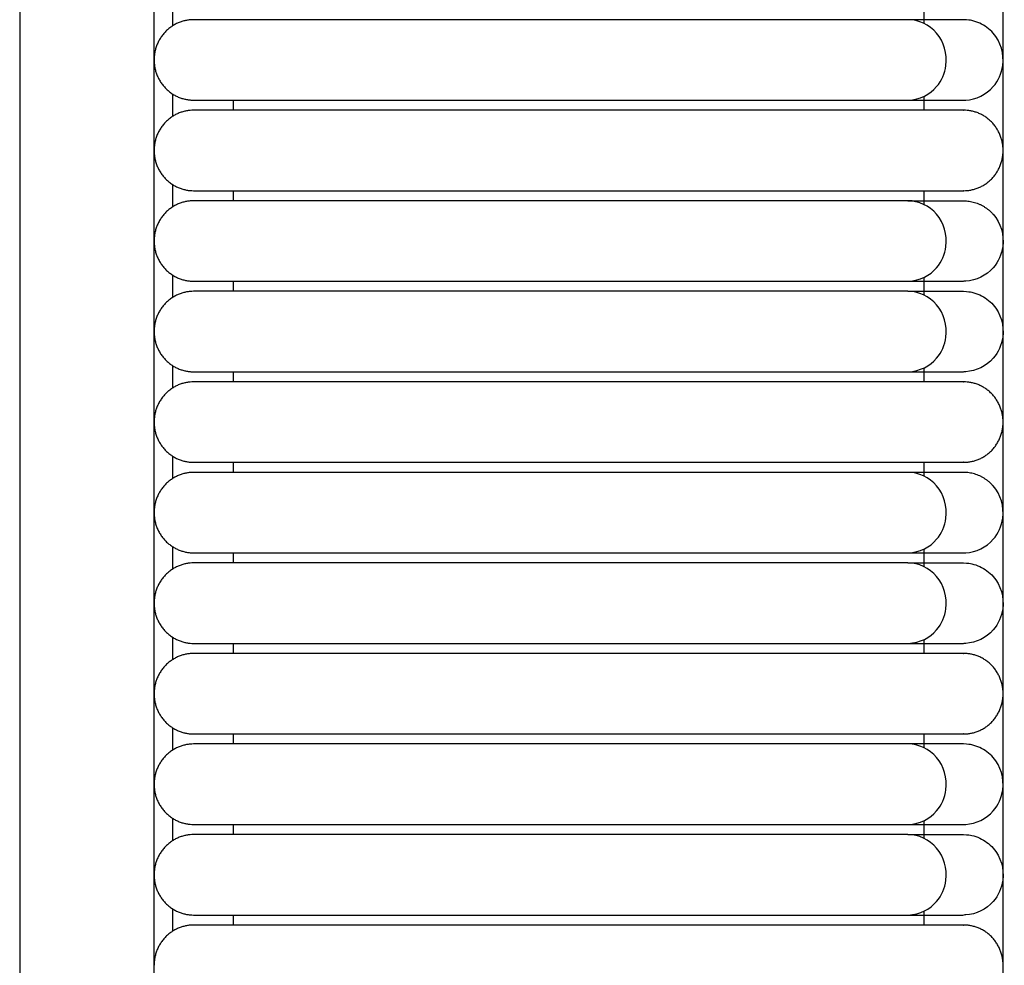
# Model space of a CAD drawing. Header units: millimetres. Extents: x -31695 to -19845, y -5614 to 7253.
# Tile 346 of 432: x -25021 to -24971, y 4847 to 4895. Entities that reach past the tile are written whole.
import ezdxf

# ---------------------------------------------------------------- set-up
doc = ezdxf.new("R2010")
doc.units = ezdxf.units.MM
doc.layers.add('2d', color=7, linetype='Continuous', true_color=0x000000)

msp = doc.modelspace()

# ---------------------------------------------------------------- linework, layer by layer
at = {"layer": '2d', "linetype": 'Continuous', "lineweight": -3}
for points, degree in [([(-24970.929, 4677.247), (-24970.929, 5052.785), (-24970.929, 5428.322)], 2), ([(-25013.743, 4697.546), (-25013.743, 5052.785), (-25013.743, 5408.023)], 2), ([(-25020.521, 5017.84), (-25020.521, 4936.049), (-25020.521, 4854.681), (-25020.521, 4786.528)], 3), ([(-25012.817, 4895.78), (-25012.817, 4895.401), (-25012.817, 4895.021), (-25012.817, 4894.643)], 3), ([(-24974.912, 4894.957), (-24974.912, 4895.307), (-24974.912, 4895.657)], 2), ([(-24987.319, 4894.957), (-24996.05, 4894.957), (-25004.782, 4894.957)], 2), ([(-24974.912, 4894.765), (-24974.912, 4894.861), (-24974.912, 4894.957)], 2), ([(-25012.817, 4891.212), (-25012.817, 4890.833), (-25012.817, 4890.454), (-25012.817, 4890.075)], 3), ([(-25009.76, 4890.898), (-25009.76, 4890.644), (-25009.76, 4890.39)], 2), ([(-25004.782, 4890.898), (-24996.05, 4890.898), (-24987.319, 4890.898)], 2), ([(-24987.319, 4890.898), (-24985.715, 4890.898), (-24984.097, 4890.898), (-24982.605, 4890.898)], 3), ([(-24974.912, 4890.39), (-24974.912, 4890.74), (-24974.912, 4891.089)], 2), ([(-24973.212, 4890.898), (-24973.025, 4890.898), (-24972.927, 4890.898), (-24972.921, 4890.898)], 3), ([(-24972.914, 4890.898), (-24972.879, 4890.899), (-24972.846, 4890.9), (-24972.812, 4890.901)], 3), ([(-24987.319, 4890.39), (-24996.05, 4890.39), (-25004.782, 4890.39)], 2), ([(-25012.817, 4886.645), (-25012.817, 4886.266), (-25012.817, 4885.887), (-25012.817, 4885.508)], 3), ([(-25009.76, 4886.33), (-25009.76, 4886.076), (-25009.76, 4885.823)], 2), ([(-25004.782, 4886.33), (-24996.05, 4886.33), (-24987.319, 4886.33)], 2), ([(-24974.912, 4885.63), (-24974.912, 4885.98), (-24974.912, 4886.33)], 2), ([(-24987.319, 4885.823), (-24996.05, 4885.823), (-25004.782, 4885.823)], 2), ([(-24972.92, 4885.823), (-24972.874, 4885.821), (-24972.827, 4885.819), (-24972.781, 4885.817)], 3), ([(-24972.781, 4885.817), (-24972.734, 4885.812), (-24972.688, 4885.807), (-24972.642, 4885.802)], 3), ([(-24972.642, 4885.802), (-24972.596, 4885.793), (-24972.55, 4885.785), (-24972.504, 4885.776)], 3), ([(-24972.504, 4885.776), (-24972.459, 4885.765), (-24972.414, 4885.753), (-24972.369, 4885.741)], 3), ([(-24972.369, 4885.741), (-24972.324, 4885.726), (-24972.28, 4885.711), (-24972.236, 4885.696)], 3), ([(-24972.236, 4885.696), (-24972.193, 4885.678), (-24972.149, 4885.66), (-24972.106, 4885.642)], 3), ([(-24972.106, 4885.642), (-24972.064, 4885.621), (-24972.022, 4885.601), (-24971.981, 4885.58)], 3), ([(-24971.981, 4885.58), (-24971.94, 4885.556), (-24971.9, 4885.532), (-24971.86, 4885.508)], 3), ([(-24971.86, 4885.508), (-24971.821, 4885.482), (-24971.782, 4885.455), (-24971.744, 4885.428)], 3), ([(-24971.744, 4885.428), (-24971.707, 4885.399), (-24971.67, 4885.37), (-24971.633, 4885.341)], 3), ([(-24971.633, 4885.341), (-24971.599, 4885.309), (-24971.564, 4885.277), (-24971.53, 4885.245)], 3), ([(-24971.53, 4885.245), (-24971.497, 4885.211), (-24971.465, 4885.177), (-24971.433, 4885.142)], 3), ([(-25012.817, 4882.078), (-25012.817, 4881.698), (-25012.817, 4881.319), (-25012.817, 4880.941)], 3), ([(-24974.912, 4881.063), (-24974.912, 4881.509), (-24974.912, 4881.955)], 2), ([(-24973.212, 4881.763), (-24973.025, 4881.763), (-24972.927, 4881.763), (-24972.921, 4881.763)], 3), ([(-24972.812, 4881.766), (-24972.846, 4881.765), (-24972.879, 4881.764), (-24972.914, 4881.763)], 3), ([(-25009.76, 4881.763), (-25009.76, 4881.509), (-25009.76, 4881.255)], 2), ([(-25004.782, 4881.763), (-24996.05, 4881.763), (-24987.319, 4881.763)], 2), ([(-24987.319, 4881.763), (-24986.453, 4881.763), (-24985.583, 4881.763), (-24984.73, 4881.763)], 3), ([(-24987.319, 4881.255), (-24996.05, 4881.255), (-25004.782, 4881.255)], 2), ([(-25012.817, 4877.51), (-25012.817, 4877.131), (-25012.817, 4876.752), (-25012.817, 4876.373)], 3), ([(-24974.912, 4876.688), (-24974.912, 4877.038), (-24974.912, 4877.387)], 2), ([(-25009.76, 4877.196), (-25009.76, 4876.942), (-25009.76, 4876.688)], 2), ([(-25004.782, 4877.196), (-24996.05, 4877.196), (-24987.319, 4877.196)], 2), ([(-24987.319, 4877.196), (-24986.453, 4877.196), (-24985.583, 4877.196), (-24984.73, 4877.196)], 3), ([(-24973.212, 4877.196), (-24973.025, 4877.196), (-24972.927, 4877.196), (-24972.921, 4877.196)], 3), ([(-24972.812, 4877.199), (-24972.846, 4877.198), (-24972.879, 4877.197), (-24972.914, 4877.196)], 3), ([(-24987.319, 4876.688), (-24996.05, 4876.688), (-25004.782, 4876.688)], 2), ([(-25012.817, 4872.943), (-25012.817, 4872.564), (-25012.817, 4872.185), (-25012.817, 4871.806)], 3), ([(-25009.76, 4872.628), (-25009.76, 4872.374), (-25009.76, 4872.121)], 2), ([(-25004.782, 4872.628), (-24996.05, 4872.628), (-24987.319, 4872.628)], 2), ([(-24974.912, 4872.121), (-24974.912, 4872.374), (-24974.912, 4872.628)], 2), ([(-24987.319, 4872.121), (-24996.05, 4872.121), (-25004.782, 4872.121)], 2), ([(-24974.912, 4871.928), (-24974.912, 4872.024), (-24974.912, 4872.121)], 2), ([(-24972.781, 4872.115), (-24972.827, 4872.117), (-24972.874, 4872.119), (-24972.92, 4872.121)], 3), ([(-24972.642, 4872.1), (-24972.688, 4872.105), (-24972.734, 4872.11), (-24972.781, 4872.115)], 3), ([(-24972.504, 4872.074), (-24972.55, 4872.083), (-24972.596, 4872.091), (-24972.642, 4872.1)], 3), ([(-24972.369, 4872.039), (-24972.414, 4872.051), (-24972.459, 4872.063), (-24972.504, 4872.074)], 3), ([(-24972.236, 4871.994), (-24972.28, 4872.009), (-24972.324, 4872.024), (-24972.369, 4872.039)], 3), ([(-24972.106, 4871.94), (-24972.149, 4871.958), (-24972.193, 4871.976), (-24972.236, 4871.994)], 3), ([(-24971.981, 4871.878), (-24972.022, 4871.898), (-24972.064, 4871.919), (-24972.106, 4871.94)], 3), ([(-24971.86, 4871.806), (-24971.9, 4871.83), (-24971.94, 4871.854), (-24971.981, 4871.878)], 3), ([(-24971.744, 4871.726), (-24971.782, 4871.753), (-24971.821, 4871.78), (-24971.86, 4871.806)], 3), ([(-24971.633, 4871.639), (-24971.67, 4871.668), (-24971.707, 4871.697), (-24971.744, 4871.726)], 3), ([(-24971.53, 4871.543), (-24971.564, 4871.575), (-24971.599, 4871.607), (-24971.633, 4871.639)], 3), ([(-24971.433, 4871.44), (-24971.465, 4871.474), (-24971.497, 4871.509), (-24971.53, 4871.543)], 3), ([(-25012.817, 4868.376), (-25012.817, 4867.996), (-25012.817, 4867.617), (-25012.817, 4867.238)], 3), ([(-25009.76, 4868.061), (-25009.76, 4867.807), (-25009.76, 4867.553)], 2), ([(-25004.782, 4868.061), (-24996.05, 4868.061), (-24987.319, 4868.061)], 2), ([(-24974.912, 4867.361), (-24974.912, 4867.807), (-24974.912, 4868.253)], 2), ([(-24973.212, 4868.061), (-24973.025, 4868.061), (-24972.927, 4868.061), (-24972.921, 4868.061)], 3), ([(-24972.914, 4868.061), (-24972.879, 4868.062), (-24972.846, 4868.063), (-24972.812, 4868.064)], 3), ([(-24987.319, 4867.553), (-24996.05, 4867.553), (-25004.782, 4867.553)], 2), ([(-25012.817, 4863.808), (-25012.817, 4863.429), (-25012.817, 4863.05), (-25012.817, 4862.671)], 3), ([(-25009.76, 4863.493), (-25009.76, 4863.24), (-25009.76, 4862.986)], 2), ([(-25004.782, 4863.493), (-24996.05, 4863.493), (-24987.319, 4863.494)], 2), ([(-24987.319, 4863.494), (-24986.453, 4863.494), (-24985.583, 4863.494), (-24984.73, 4863.494)], 3), ([(-24974.912, 4862.986), (-24974.912, 4863.336), (-24974.912, 4863.685)], 2), ([(-24973.212, 4863.494), (-24973.025, 4863.494), (-24972.927, 4863.494), (-24972.921, 4863.494)], 3), ([(-24972.812, 4863.496), (-24972.846, 4863.496), (-24972.879, 4863.495), (-24972.914, 4863.494)], 3), ([(-24987.319, 4862.986), (-24996.05, 4862.986), (-25004.782, 4862.986)], 2), ([(-25012.817, 4859.241), (-25012.817, 4858.862), (-25012.817, 4858.483), (-25012.817, 4858.104)], 3), ([(-25009.76, 4858.926), (-25009.76, 4858.672), (-25009.76, 4858.419)], 2), ([(-25004.782, 4858.926), (-24996.05, 4858.926), (-24987.319, 4858.926)], 2), ([(-24974.912, 4858.226), (-24974.912, 4858.576), (-24974.912, 4858.926)], 2), ([(-24987.319, 4858.419), (-24996.05, 4858.419), (-25004.782, 4858.419)], 2), ([(-25012.817, 4854.674), (-25012.817, 4854.294), (-25012.817, 4853.915), (-25012.817, 4853.536)], 3), ([(-24974.912, 4853.659), (-24974.912, 4854.105), (-24974.912, 4854.551)], 2), ([(-25009.76, 4854.359), (-25009.76, 4854.105), (-25009.76, 4853.851)], 2), ([(-25004.782, 4854.359), (-24996.05, 4854.359), (-24987.319, 4854.359)], 2), ([(-24987.319, 4854.359), (-24986.453, 4854.359), (-24985.583, 4854.359), (-24984.73, 4854.359)], 3), ([(-24973.212, 4854.359), (-24973.025, 4854.359), (-24972.927, 4854.359), (-24972.921, 4854.359)], 3), ([(-24972.914, 4854.359), (-24972.879, 4854.36), (-24972.846, 4854.361), (-24972.812, 4854.362)], 3), ([(-24987.319, 4853.851), (-24996.05, 4853.851), (-25004.782, 4853.851)], 2), ([(-25012.817, 4850.106), (-25012.817, 4849.727), (-25012.817, 4849.348), (-25012.817, 4848.969)], 3), ([(-25009.76, 4849.791), (-25009.76, 4849.538), (-25009.76, 4849.284)], 2), ([(-25004.782, 4849.791), (-24996.05, 4849.791), (-24987.319, 4849.791)], 2), ([(-24987.319, 4849.791), (-24986.453, 4849.792), (-24985.583, 4849.792), (-24984.73, 4849.792)], 3), ([(-24974.912, 4849.284), (-24974.912, 4849.634), (-24974.912, 4849.983)], 2), ([(-24973.212, 4849.792), (-24973.025, 4849.792), (-24972.927, 4849.792), (-24972.921, 4849.792)], 3), ([(-24972.812, 4849.794), (-24972.846, 4849.793), (-24972.879, 4849.793), (-24972.914, 4849.792)], 3), ([(-24987.319, 4849.284), (-24996.05, 4849.284), (-25004.782, 4849.284)], 2)]:
    msp.add_open_spline(points, degree=degree, dxfattribs=at)
for points, weights in [([(-25011.751, 4894.957), (-25013.743, 4894.957), (-25013.743, 4892.927)], [1, 0.707106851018, 0.999999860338]), ([(-25011.751, 4890.39), (-25013.743, 4890.39), (-25013.743, 4888.36)], [1, 0.707106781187, 1]), ([(-24972.92, 4890.39), (-24972.92, 4890.39), (-24975.727, 4890.39)], [1, 0.951503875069, 0.919067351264]), ([(-24970.929, 4888.36), (-24970.929, 4890.39), (-24972.92, 4890.39)], [1, 0.707106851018, 0.999999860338]), ([(-25013.743, 4888.36), (-25013.743, 4886.33), (-25011.751, 4886.33)], [1, 0.707106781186, 1]), ([(-24972.92, 4886.33), (-24970.929, 4886.33), (-24970.929, 4888.36)], [0.999999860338, 0.707106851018, 1]), ([(-24975.727, 4886.33), (-24972.92, 4886.33), (-24972.92, 4886.33)], [0.919067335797, 0.951503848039, 0.99999995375]), ([(-25011.751, 4885.823), (-25013.743, 4885.823), (-25013.743, 4883.793)], [0.999999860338, 0.707106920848, 0.999999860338]), ([(-25013.743, 4883.793), (-25013.743, 4881.763), (-25011.751, 4881.763)], [0.999999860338, 0.707106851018, 1]), ([(-25011.751, 4881.255), (-25013.743, 4881.255), (-25013.743, 4879.225)], [1, 0.707106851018, 0.999999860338]), ([(-25011.751, 4876.688), (-25013.743, 4876.688), (-25013.743, 4874.658)], [1, 0.707106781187, 1]), ([(-24972.92, 4876.688), (-24972.92, 4876.688), (-24975.727, 4876.688)], [0.999999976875, 0.951503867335, 0.919067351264]), ([(-24970.929, 4874.658), (-24970.929, 4876.688), (-24972.92, 4876.688)], [0.999999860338, 0.707106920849, 0.999999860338]), ([(-25013.743, 4874.658), (-25013.743, 4872.628), (-25011.751, 4872.628)], [1, 0.707106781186, 1]), ([(-24972.92, 4872.628), (-24970.929, 4872.628), (-24970.929, 4874.658)], [1, 0.707106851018, 0.999999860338]), ([(-24975.727, 4872.628), (-24972.92, 4872.628), (-24972.92, 4872.628)], [0.919067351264, 0.951503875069, 1]), ([(-25011.751, 4872.121), (-25013.743, 4872.121), (-25013.743, 4870.091)], [0.999999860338, 0.707106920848, 0.999999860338]), ([(-25013.743, 4870.091), (-25013.743, 4868.061), (-25011.751, 4868.061)], [0.999999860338, 0.707106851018, 1]), ([(-25011.751, 4867.553), (-25013.743, 4867.553), (-25013.743, 4865.523)], [0.999999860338, 0.707106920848, 0.999999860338]), ([(-25013.743, 4865.523), (-25013.743, 4863.493), (-25011.751, 4863.493)], [0.999999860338, 0.707106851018, 1]), ([(-25011.751, 4862.986), (-25013.743, 4862.986), (-25013.743, 4860.956)], [0.999999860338, 0.707106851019, 1]), ([(-24972.92, 4862.986), (-24972.92, 4862.986), (-24975.727, 4862.986)], [1, 0.951503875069, 0.919067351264]), ([(-24970.929, 4860.956), (-24970.929, 4862.986), (-24972.92, 4862.986)], [1, 0.707106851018, 0.999999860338]), ([(-25013.743, 4860.956), (-25013.743, 4858.926), (-25011.751, 4858.926)], [1, 0.707106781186, 1]), ([(-24972.92, 4858.926), (-24970.929, 4858.926), (-24970.929, 4860.956)], [1, 0.707106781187, 1]), ([(-24975.727, 4858.926), (-24972.92, 4858.926), (-24972.92, 4858.926)], [0.919067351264, 0.951503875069, 1]), ([(-25011.751, 4858.419), (-25013.743, 4858.419), (-25013.743, 4856.389)], [0.999999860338, 0.707106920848, 0.999999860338]), ([(-25013.743, 4856.389), (-25013.743, 4854.359), (-25011.751, 4854.359)], [0.999999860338, 0.707106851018, 1]), ([(-25011.751, 4853.851), (-25013.743, 4853.851), (-25013.743, 4851.821)], [0.999999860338, 0.707106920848, 0.999999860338]), ([(-25013.743, 4851.821), (-25013.743, 4849.791), (-25011.751, 4849.791)], [0.999999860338, 0.707106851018, 1]), ([(-25011.751, 4849.284), (-25013.743, 4849.284), (-25013.743, 4847.254)], [0.999999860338, 0.707106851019, 1]), ([(-24972.92, 4849.284), (-24972.92, 4849.284), (-24975.727, 4849.284)], [1, 0.951503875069, 0.919067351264]), ([(-24970.929, 4847.254), (-24970.929, 4849.284), (-24972.92, 4849.284)], [0.999999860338, 0.707106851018, 1])]:
    msp.add_rational_spline(points, weights, degree=2, dxfattribs=at)
for points, weights, knots in [([(-25004.782, 4894.957), (-25007.669, 4894.957), (-25009.71, 4894.957), (-25011.751, 4894.957), (-25011.751, 4894.957)], [1, 0.853553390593, 0.853553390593, 0.853553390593, 0.999999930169], [5.598928, 5.598928, 5.598928, 6.178827, 6.178827, 6.758726, 6.758726, 6.758726]), ([(-25013.743, 4892.927), (-25013.743, 4892.087), (-25013.159, 4891.492), (-25012.576, 4890.898), (-25011.751, 4890.898)], [1, 0.853553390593, 0.853553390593, 0.853553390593, 1], [8.3295224, 8.3295224, 8.3295224, 8.4952078, 8.4952078, 8.6608932, 8.6608932, 8.6608932]), ([(-25011.751, 4890.898), (-25011.751, 4890.898), (-25009.71, 4890.898), (-25007.669, 4890.898), (-25004.782, 4890.898)], [1, 0.853553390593, 0.853553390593, 0.853553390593, 1], [8.660893, 8.660893, 8.660893, 9.240792, 9.240792, 9.820691, 9.820691, 9.820691]), ([(-25004.782, 4890.39), (-25007.669, 4890.39), (-25009.71, 4890.39), (-25011.751, 4890.39), (-25011.751, 4890.39)], [0.999999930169, 0.853553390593, 0.853553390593, 0.853553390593, 0.999999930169], [14.741392, 14.741392, 14.741392, 15.321291, 15.321291, 15.90119, 15.90119, 15.90119]), ([(-24975.727, 4890.39), (-24976.53, 4890.39), (-24978.87, 4890.39), (-24982.37, 4890.39), (-24987.319, 4890.39)], [0.919067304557, 0.853553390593, 0.853553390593, 0.853553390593, 1], [11.328464, 11.328464, 11.328464, 11.993374, 11.993374, 12.987487, 12.987487, 12.987487]), ([(-25011.751, 4886.33), (-25011.751, 4886.33), (-25009.71, 4886.33), (-25007.669, 4886.33), (-25004.782, 4886.33)], [1, 0.853553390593, 0.853553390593, 0.853553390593, 1], [17.786146, 17.786146, 17.786146, 18.366045, 18.366045, 18.945944, 18.945944, 18.945944]), ([(-24987.319, 4886.33), (-24982.37, 4886.33), (-24978.87, 4886.33), (-24976.53, 4886.33), (-24975.727, 4886.33)], [1, 0.853553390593, 0.853553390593, 0.853553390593, 0.919067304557], [20.699849, 20.699849, 20.699849, 21.693962, 21.693962, 22.358871, 22.358871, 22.358871]), ([(-25004.782, 4885.823), (-25007.669, 4885.823), (-25009.71, 4885.823), (-25011.751, 4885.823), (-25011.751, 4885.823)], [1, 0.853553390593, 0.853553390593, 0.853553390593, 1], [0.240711, 0.240711, 0.240711, 0.82061, 0.82061, 1.400509, 1.400509, 1.400509]), ([(-25011.751, 4881.763), (-25011.751, 4881.763), (-25009.71, 4881.763), (-25007.669, 4881.763), (-25004.782, 4881.763)], [1, 0.853553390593, 0.853553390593, 0.853553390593, 0.999999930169], [3.285465, 3.285465, 3.285465, 3.865364, 3.865364, 4.445263, 4.445263, 4.445263]), ([(-25004.782, 4881.255), (-25007.669, 4881.255), (-25009.71, 4881.255), (-25011.751, 4881.255), (-25011.751, 4881.255)], [1, 0.853553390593, 0.853553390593, 0.853553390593, 0.999999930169], [0.240711, 0.240711, 0.240711, 0.820611, 0.820611, 1.400509, 1.400509, 1.400509]), ([(-25013.743, 4879.225), (-25013.743, 4878.385), (-25013.159, 4877.79), (-25012.576, 4877.196), (-25011.751, 4877.196)], [1, 0.853553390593, 0.853553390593, 0.853553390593, 1], [2.9713058, 2.9713058, 2.9713058, 3.1369912, 3.1369912, 3.3026766, 3.3026766, 3.3026766]), ([(-25011.751, 4877.196), (-25011.751, 4877.196), (-25009.71, 4877.196), (-25007.669, 4877.196), (-25004.782, 4877.196)], [1, 0.853553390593, 0.853553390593, 0.853553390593, 1], [3.302677, 3.302677, 3.302677, 3.882576, 3.882576, 4.462475, 4.462475, 4.462475]), ([(-25004.782, 4876.688), (-25007.669, 4876.688), (-25009.71, 4876.688), (-25011.751, 4876.688), (-25011.751, 4876.688)], [1, 0.853553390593, 0.853553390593, 0.853553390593, 1], [14.741392, 14.741392, 14.741392, 15.321291, 15.321291, 15.90119, 15.90119, 15.90119]), ([(-24975.727, 4876.688), (-24976.53, 4876.688), (-24978.87, 4876.688), (-24982.37, 4876.688), (-24987.319, 4876.688)], [0.919067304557, 0.853553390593, 0.853553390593, 0.853553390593, 1], [11.328464, 11.328464, 11.328464, 11.993374, 11.993374, 12.987487, 12.987487, 12.987487]), ([(-25011.751, 4872.628), (-25011.751, 4872.628), (-25009.71, 4872.628), (-25007.669, 4872.628), (-25004.782, 4872.628)], [1, 0.853553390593, 0.853553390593, 0.853553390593, 1], [17.786146, 17.786146, 17.786146, 18.366045, 18.366045, 18.945944, 18.945944, 18.945944]), ([(-24987.319, 4872.628), (-24982.37, 4872.628), (-24978.87, 4872.628), (-24976.53, 4872.628), (-24975.727, 4872.628)], [1, 0.853553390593, 0.853553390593, 0.853553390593, 0.919067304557], [20.699849, 20.699849, 20.699849, 21.693962, 21.693962, 22.358871, 22.358871, 22.358871]), ([(-25004.782, 4872.121), (-25007.669, 4872.121), (-25009.71, 4872.121), (-25011.751, 4872.121), (-25011.751, 4872.121)], [1, 0.853553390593, 0.853553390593, 0.853553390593, 1], [3.998405, 3.998405, 3.998405, 4.578304, 4.578304, 5.158203, 5.158203, 5.158203]), ([(-25011.751, 4868.061), (-25011.751, 4868.061), (-25009.71, 4868.061), (-25007.669, 4868.061), (-25004.782, 4868.061)], [1, 0.853553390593, 0.853553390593, 0.853553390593, 1], [7.043159, 7.043159, 7.043159, 7.623058, 7.623058, 8.202957, 8.202957, 8.202957]), ([(-25004.782, 4867.553), (-25007.669, 4867.553), (-25009.71, 4867.553), (-25011.751, 4867.553), (-25011.751, 4867.553)], [1, 0.853553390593, 0.853553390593, 0.853553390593, 1], [0.240711, 0.240711, 0.240711, 0.82061, 0.82061, 1.400509, 1.400509, 1.400509]), ([(-25011.751, 4863.493), (-25011.751, 4863.493), (-25009.71, 4863.493), (-25007.669, 4863.493), (-25004.782, 4863.493)], [1, 0.853553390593, 0.853553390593, 0.853553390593, 1], [3.285465, 3.285465, 3.285465, 3.865364, 3.865364, 4.445263, 4.445263, 4.445263]), ([(-25004.782, 4862.986), (-25007.669, 4862.986), (-25009.71, 4862.986), (-25011.751, 4862.986), (-25011.751, 4862.986)], [0.999999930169, 0.853553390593, 0.853553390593, 0.853553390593, 0.999999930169], [14.741392, 14.741392, 14.741392, 15.321291, 15.321291, 15.90119, 15.90119, 15.90119]), ([(-24975.727, 4862.986), (-24976.53, 4862.986), (-24978.87, 4862.986), (-24982.37, 4862.986), (-24987.319, 4862.986)], [0.919067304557, 0.853553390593, 0.853553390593, 0.853553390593, 0.999999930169], [11.328464, 11.328464, 11.328464, 11.993374, 11.993374, 12.987487, 12.987487, 12.987487]), ([(-25011.751, 4858.926), (-25011.751, 4858.926), (-25009.71, 4858.926), (-25007.669, 4858.926), (-25004.782, 4858.926)], [0.999999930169, 0.853553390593, 0.853553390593, 0.853553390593, 1], [17.786146, 17.786146, 17.786146, 18.366045, 18.366045, 18.945944, 18.945944, 18.945944]), ([(-24987.319, 4858.926), (-24982.37, 4858.926), (-24978.87, 4858.926), (-24976.53, 4858.926), (-24975.727, 4858.926)], [1, 0.853553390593, 0.853553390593, 0.853553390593, 0.919067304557], [20.699849, 20.699849, 20.699849, 21.693962, 21.693962, 22.358871, 22.358871, 22.358871]), ([(-25004.782, 4858.419), (-25007.669, 4858.419), (-25009.71, 4858.419), (-25011.751, 4858.419), (-25011.751, 4858.419)], [1, 0.853553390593, 0.853553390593, 0.853553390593, 1], [5.355154, 5.355154, 5.355154, 5.935053, 5.935053, 6.514952, 6.514952, 6.514952]), ([(-25011.751, 4854.359), (-25011.751, 4854.359), (-25009.71, 4854.359), (-25007.669, 4854.359), (-25004.782, 4854.359)], [1, 0.853553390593, 0.853553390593, 0.853553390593, 1], [8.399907, 8.399907, 8.399907, 8.979806, 8.979806, 9.559705, 9.559705, 9.559705]), ([(-25004.782, 4853.851), (-25007.669, 4853.851), (-25009.71, 4853.851), (-25011.751, 4853.851), (-25011.751, 4853.851)], [1, 0.853553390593, 0.853553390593, 0.853553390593, 1], [0.240711, 0.240711, 0.240711, 0.82061, 0.82061, 1.400509, 1.400509, 1.400509]), ([(-25011.751, 4849.791), (-25011.751, 4849.791), (-25009.71, 4849.791), (-25007.669, 4849.791), (-25004.782, 4849.791)], [1, 0.853553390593, 0.853553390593, 0.853553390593, 1], [3.285465, 3.285465, 3.285465, 3.865364, 3.865364, 4.445263, 4.445263, 4.445263]), ([(-25004.782, 4849.284), (-25007.669, 4849.284), (-25009.71, 4849.284), (-25011.751, 4849.284), (-25011.751, 4849.284)], [1, 0.853553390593, 0.853553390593, 0.853553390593, 0.999999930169], [14.741392, 14.741392, 14.741392, 15.321291, 15.321291, 15.90119, 15.90119, 15.90119]), ([(-24975.727, 4849.284), (-24976.53, 4849.284), (-24978.87, 4849.284), (-24982.37, 4849.284), (-24987.319, 4849.284)], [0.919067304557, 0.853553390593, 0.853553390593, 0.853553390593, 0.999999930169], [11.328464, 11.328464, 11.328464, 11.993374, 11.993374, 12.987487, 12.987487, 12.987487])]:
    msp.add_rational_spline(points, weights, degree=2, knots=knots, dxfattribs=at)
for points, knots in [([(-24975.727, 4894.957), (-24975.874, 4894.957), (-24976.066, 4894.957), (-24976.298, 4894.957), (-24976.901, 4894.957), (-24977.764, 4894.957), (-24978.755, 4894.957), (-24979.807, 4894.957), (-24981.114, 4894.957), (-24982.608, 4894.957), (-24984.099, 4894.957), (-24985.716, 4894.957), (-24987.319, 4894.957)], [13.819322, 13.819322, 13.819322, 13.819322, 14.001484, 14.001484, 14.001484, 14.454311, 14.454311, 14.454311, 14.930006, 14.930006, 14.930006, 15.419619, 15.419619, 15.419619, 15.419619]), ([(-24972.92, 4894.957), (-24972.934, 4894.957), (-24973.032, 4894.957), (-24973.22, 4894.957), (-24973.408, 4894.957), (-24973.685, 4894.957), (-24974.054, 4894.957), (-24974.486, 4894.957), (-24975.045, 4894.957), (-24975.727, 4894.957)], [14.274257, 14.274257, 14.274257, 14.274257, 14.993691, 14.993691, 14.993691, 15.723721, 15.723721, 15.723721, 16.588719, 16.588719, 16.588719, 16.588719]), ([(-24975.72, 4890.898), (-24975.113, 4890.93), (-24974.62, 4891.18), (-24974.282, 4891.581), (-24974.03, 4891.878), (-24973.865, 4892.255), (-24973.813, 4892.65), (-24973.737, 4893.229), (-24973.914, 4893.84), (-24974.284, 4894.277), (-24974.645, 4894.703), (-24975.184, 4894.957), (-24975.727, 4894.957)], [13.1758653, 13.1758653, 13.1758653, 13.1758653, 13.3406576, 13.3406576, 13.3406576, 13.4618875, 13.4618875, 13.4618875, 13.6429113, 13.6429113, 13.6429113, 13.8193224, 13.8193224, 13.8193224, 13.8193224]), ([(-24972.812, 4890.901), (-24972.288, 4890.93), (-24971.779, 4891.18), (-24971.431, 4891.581), (-24971.172, 4891.878), (-24971.001, 4892.255), (-24970.948, 4892.65), (-24970.869, 4893.229), (-24971.051, 4893.84), (-24971.433, 4894.277), (-24971.619, 4894.49), (-24971.851, 4894.66), (-24972.234, 4894.835), (-24972.367, 4894.881), (-24972.595, 4894.931), (-24972.688, 4894.945), (-24972.92, 4894.957)], [13.4536552, 13.4536552, 13.4536552, 13.4536552, 13.6698162, 13.6698162, 13.6698162, 13.8288354, 13.8288354, 13.8288354, 14.0662875, 14.0662875, 14.0662875, 14.1797656, 14.1797656, 14.2364819, 14.2364819, 14.2742571, 14.2742571, 14.2742571, 14.2742571]), ([(-24982.605, 4890.898), (-24981.11, 4890.898), (-24979.802, 4890.898), (-24978.75, 4890.898), (-24977.758, 4890.898), (-24976.894, 4890.898), (-24976.291, 4890.898), (-24976.059, 4890.898), (-24975.867, 4890.898), (-24975.72, 4890.898)], [12.064518, 12.064518, 12.064518, 12.064518, 12.540497, 12.540497, 12.540497, 12.993589, 12.993589, 12.993589, 13.175865, 13.175865, 13.175865, 13.175865]), ([(-24975.72, 4890.898), (-24975.037, 4890.898), (-24974.479, 4890.898), (-24974.046, 4890.898), (-24973.678, 4890.898), (-24973.4, 4890.898), (-24973.212, 4890.898)], [0, 0, 0, 0, 0.882578, 0.882578, 0.882578, 1.627446, 1.627446, 1.627446, 1.627446]), ([(-24975.727, 4885.823), (-24975.874, 4885.823), (-24976.066, 4885.823), (-24976.298, 4885.823), (-24976.901, 4885.823), (-24977.764, 4885.823), (-24978.755, 4885.823), (-24979.807, 4885.823), (-24981.114, 4885.823), (-24982.608, 4885.823), (-24984.099, 4885.823), (-24985.716, 4885.823), (-24987.319, 4885.823)], [-2.869717, -2.869717, -2.869717, -2.869717, -2.715304, -2.715304, -2.715304, -2.331456, -2.331456, -2.331456, -1.928224, -1.928224, -1.928224, -1.513194, -1.513194, -1.513194, -1.513194]), ([(-24975.72, 4881.763), (-24975.113, 4881.795), (-24974.62, 4882.046), (-24974.282, 4882.446), (-24974.03, 4882.744), (-24973.865, 4883.121), (-24973.813, 4883.515), (-24973.737, 4884.094), (-24973.914, 4884.705), (-24974.284, 4885.142), (-24974.645, 4885.569), (-24975.184, 4885.823), (-24975.727, 4885.823)], [0.0007461, 0.0007461, 0.0007461, 0.0007461, 0.1655384, 0.1655384, 0.1655384, 0.2867683, 0.2867683, 0.2867683, 0.4677921, 0.4677921, 0.4677921, 0.6442032, 0.6442032, 0.6442032, 0.6442032]), ([(-24975.727, 4885.823), (-24975.045, 4885.823), (-24974.486, 4885.823), (-24974.054, 4885.823), (-24973.685, 4885.823), (-24973.408, 4885.823), (-24973.22, 4885.823), (-24973.032, 4885.823), (-24972.934, 4885.823), (-24972.92, 4885.823)], [0.644203, 0.644203, 0.644203, 0.644203, 1.472068, 1.472068, 1.472068, 2.17076, 2.17076, 2.17076, 2.85931, 2.85931, 2.85931, 2.85931]), ([(-24971.433, 4885.142), (-24971.051, 4884.705), (-24970.869, 4884.094), (-24970.948, 4883.515), (-24971.001, 4883.121), (-24971.172, 4882.744), (-24971.431, 4882.446), (-24971.779, 4882.046), (-24972.288, 4881.795), (-24972.812, 4881.766)], [15.3267371, 15.3267371, 15.3267371, 15.3267371, 15.511847, 15.511847, 15.511847, 15.6358132, 15.6358132, 15.6358132, 15.8043251, 15.8043251, 15.8043251, 15.8043251]), ([(-24987.319, 4881.763), (-24985.715, 4881.763), (-24984.097, 4881.763), (-24982.605, 4881.763), (-24981.11, 4881.763), (-24979.802, 4881.763), (-24978.75, 4881.763), (-24977.758, 4881.763), (-24976.894, 4881.763), (-24976.291, 4881.763), (-24976.059, 4881.763), (-24975.867, 4881.763), (-24975.72, 4881.763)], [0, 0, 0, 0, 0.489921, 0.489921, 0.489921, 0.9659, 0.9659, 0.9659, 1.418993, 1.418993, 1.418993, 1.601269, 1.601269, 1.601269, 1.601269]), ([(-24975.72, 4881.763), (-24975.037, 4881.763), (-24974.479, 4881.763), (-24974.046, 4881.763), (-24973.678, 4881.763), (-24973.4, 4881.763), (-24973.212, 4881.763)], [1.601269, 1.601269, 1.601269, 1.601269, 2.483847, 2.483847, 2.483847, 3.228714, 3.228714, 3.228714, 3.228714]), ([(-24975.727, 4881.255), (-24975.874, 4881.255), (-24976.066, 4881.255), (-24976.298, 4881.255), (-24976.901, 4881.255), (-24977.764, 4881.255), (-24978.755, 4881.255), (-24979.807, 4881.255), (-24981.114, 4881.255), (-24982.608, 4881.255), (-24984.099, 4881.255), (-24985.716, 4881.255), (-24987.319, 4881.255)], [-2.869717, -2.869717, -2.869717, -2.869717, -2.715304, -2.715304, -2.715304, -2.331456, -2.331456, -2.331456, -1.928224, -1.928224, -1.928224, -1.513194, -1.513194, -1.513194, -1.513194]), ([(-24975.72, 4877.196), (-24975.113, 4877.228), (-24974.62, 4877.478), (-24974.282, 4877.878), (-24974.03, 4878.176), (-24973.865, 4878.553), (-24973.813, 4878.947), (-24973.737, 4879.527), (-24973.914, 4880.138), (-24974.284, 4880.575), (-24974.645, 4881.001), (-24975.184, 4881.255), (-24975.727, 4881.255)], [1.6012688, 1.6012688, 1.6012688, 1.6012688, 1.7660611, 1.7660611, 1.7660611, 1.887291, 1.887291, 1.887291, 2.0683148, 2.0683148, 2.0683148, 2.2447259, 2.2447259, 2.2447259, 2.2447259]), ([(-24975.727, 4881.255), (-24975.045, 4881.255), (-24974.486, 4881.255), (-24974.054, 4881.255), (-24973.685, 4881.255), (-24973.408, 4881.255), (-24973.22, 4881.255), (-24973.032, 4881.255), (-24972.934, 4881.255), (-24972.92, 4881.255)], [2.244726, 2.244726, 2.244726, 2.244726, 3.072591, 3.072591, 3.072591, 3.771283, 3.771283, 3.771283, 4.459832, 4.459832, 4.459832, 4.459832]), ([(-24972.92, 4881.255), (-24972.688, 4881.243), (-24972.595, 4881.229), (-24972.367, 4881.179), (-24972.234, 4881.133), (-24971.851, 4880.958), (-24971.619, 4880.788), (-24971.433, 4880.575), (-24971.051, 4880.138), (-24970.869, 4879.527), (-24970.948, 4878.947), (-24971.001, 4878.553), (-24971.172, 4878.176), (-24971.431, 4877.878), (-24971.779, 4877.478), (-24972.288, 4877.228), (-24972.812, 4877.199)], [4.4598324, 4.4598324, 4.4598324, 4.4598324, 4.4974315, 4.4974315, 4.5538833, 4.5538833, 4.6668323, 4.6668323, 4.6668323, 4.9044036, 4.9044036, 4.9044036, 5.0635027, 5.0635027, 5.0635027, 5.2797722, 5.2797722, 5.2797722, 5.2797722]), ([(-24987.319, 4877.196), (-24985.715, 4877.196), (-24984.097, 4877.196), (-24982.605, 4877.196), (-24981.11, 4877.196), (-24979.802, 4877.196), (-24978.75, 4877.196), (-24977.758, 4877.196), (-24976.894, 4877.196), (-24976.291, 4877.196), (-24976.059, 4877.196), (-24975.867, 4877.196), (-24975.72, 4877.196)], [0, 0, 0, 0, 0.489921, 0.489921, 0.489921, 0.9659, 0.9659, 0.9659, 1.418992, 1.418992, 1.418992, 1.601269, 1.601269, 1.601269, 1.601269]), ([(-24975.72, 4877.196), (-24975.037, 4877.196), (-24974.479, 4877.196), (-24974.046, 4877.196), (-24973.678, 4877.196), (-24973.4, 4877.196), (-24973.212, 4877.196)], [0, 0, 0, 0, 0.882578, 0.882578, 0.882578, 1.627446, 1.627446, 1.627446, 1.627446]), ([(-24975.727, 4872.121), (-24975.874, 4872.121), (-24976.066, 4872.121), (-24976.298, 4872.121), (-24976.901, 4872.121), (-24977.764, 4872.121), (-24978.755, 4872.121), (-24979.807, 4872.121), (-24981.114, 4872.121), (-24982.608, 4872.121), (-24984.099, 4872.121), (-24985.716, 4872.121), (-24987.319, 4872.121)], [0.644203, 0.644203, 0.644203, 0.644203, 0.826365, 0.826365, 0.826365, 1.279192, 1.279192, 1.279192, 1.754886, 1.754886, 1.754886, 2.2445, 2.2445, 2.2445, 2.2445]), ([(-24975.72, 4868.061), (-24975.113, 4868.093), (-24974.62, 4868.343), (-24974.282, 4868.744), (-24974.03, 4869.042), (-24973.865, 4869.419), (-24973.813, 4869.813), (-24973.737, 4870.392), (-24973.914, 4871.003), (-24974.284, 4871.44), (-24974.645, 4871.867), (-24975.184, 4872.121), (-24975.727, 4872.121)], [0.0007461, 0.0007461, 0.0007461, 0.0007461, 0.1655384, 0.1655384, 0.1655384, 0.2867683, 0.2867683, 0.2867683, 0.4677921, 0.4677921, 0.4677921, 0.6442032, 0.6442032, 0.6442032, 0.6442032]), ([(-24972.92, 4872.121), (-24972.934, 4872.121), (-24973.032, 4872.121), (-24973.22, 4872.121), (-24973.408, 4872.121), (-24973.685, 4872.121), (-24974.054, 4872.121), (-24974.486, 4872.121), (-24975.045, 4872.121), (-24975.727, 4872.121)], [26.104918, 26.104918, 26.104918, 26.104918, 26.824352, 26.824352, 26.824352, 27.554382, 27.554382, 27.554382, 28.41938, 28.41938, 28.41938, 28.41938]), ([(-24972.812, 4868.064), (-24972.288, 4868.093), (-24971.779, 4868.343), (-24971.431, 4868.744), (-24971.172, 4869.042), (-24971.001, 4869.419), (-24970.948, 4869.813), (-24970.869, 4870.392), (-24971.051, 4871.003), (-24971.433, 4871.44)], [13.1598796, 13.1598796, 13.1598796, 13.1598796, 13.3283919, 13.3283919, 13.3283919, 13.4523583, 13.4523583, 13.4523583, 13.6374685, 13.6374685, 13.6374685, 13.6374685]), ([(-24987.319, 4868.061), (-24985.715, 4868.061), (-24984.097, 4868.061), (-24982.605, 4868.061), (-24981.11, 4868.061), (-24979.802, 4868.061), (-24978.75, 4868.061), (-24977.758, 4868.061), (-24976.894, 4868.061), (-24976.291, 4868.061), (-24976.059, 4868.061), (-24975.867, 4868.061), (-24975.72, 4868.061)], [0, 0, 0, 0, 0.489921, 0.489921, 0.489921, 0.9659, 0.9659, 0.9659, 1.418993, 1.418993, 1.418993, 1.601269, 1.601269, 1.601269, 1.601269]), ([(-24975.72, 4868.061), (-24975.037, 4868.061), (-24974.479, 4868.061), (-24974.046, 4868.061), (-24973.678, 4868.061), (-24973.4, 4868.061), (-24973.212, 4868.061)], [1.601269, 1.601269, 1.601269, 1.601269, 2.483847, 2.483847, 2.483847, 3.228714, 3.228714, 3.228714, 3.228714]), ([(-24975.727, 4867.553), (-24975.874, 4867.553), (-24976.066, 4867.553), (-24976.298, 4867.553), (-24976.901, 4867.553), (-24977.764, 4867.553), (-24978.755, 4867.553), (-24979.807, 4867.553), (-24981.114, 4867.553), (-24982.608, 4867.553), (-24984.099, 4867.553), (-24985.716, 4867.553), (-24987.319, 4867.553)], [-2.869717, -2.869717, -2.869717, -2.869717, -2.715304, -2.715304, -2.715304, -2.331456, -2.331456, -2.331456, -1.928224, -1.928224, -1.928224, -1.513194, -1.513194, -1.513194, -1.513194]), ([(-24975.72, 4863.494), (-24975.113, 4863.526), (-24974.62, 4863.776), (-24974.282, 4864.176), (-24974.03, 4864.474), (-24973.865, 4864.851), (-24973.813, 4865.245), (-24973.737, 4865.825), (-24973.914, 4866.436), (-24974.284, 4866.873), (-24974.645, 4867.299), (-24975.184, 4867.553), (-24975.727, 4867.553)], [1.6012688, 1.6012688, 1.6012688, 1.6012688, 1.7660611, 1.7660611, 1.7660611, 1.887291, 1.887291, 1.887291, 2.0683148, 2.0683148, 2.0683148, 2.2447259, 2.2447259, 2.2447259, 2.2447259]), ([(-24975.727, 4867.553), (-24975.045, 4867.553), (-24974.486, 4867.553), (-24974.054, 4867.553), (-24973.685, 4867.553), (-24973.408, 4867.553), (-24973.22, 4867.553), (-24973.032, 4867.553), (-24972.934, 4867.553), (-24972.92, 4867.553)], [2.244726, 2.244726, 2.244726, 2.244726, 3.072591, 3.072591, 3.072591, 3.771283, 3.771283, 3.771283, 4.459832, 4.459832, 4.459832, 4.459832]), ([(-24972.92, 4867.553), (-24972.688, 4867.541), (-24972.595, 4867.527), (-24972.367, 4867.476), (-24972.234, 4867.431), (-24971.851, 4867.256), (-24971.619, 4867.086), (-24971.433, 4866.873), (-24971.051, 4866.436), (-24970.869, 4865.825), (-24970.948, 4865.245), (-24971.001, 4864.851), (-24971.172, 4864.474), (-24971.431, 4864.176), (-24971.779, 4863.776), (-24972.288, 4863.526), (-24972.812, 4863.496)], [4.4598324, 4.4598324, 4.4598324, 4.4598324, 4.4976072, 4.4976072, 4.5543229, 4.5543229, 4.6677996, 4.6677996, 4.6677996, 4.9052489, 4.9052489, 4.9052489, 5.0642664, 5.0642664, 5.0642664, 5.2804248, 5.2804248, 5.2804248, 5.2804248]), ([(-24987.319, 4863.494), (-24985.715, 4863.494), (-24984.097, 4863.494), (-24982.605, 4863.494), (-24981.11, 4863.494), (-24979.802, 4863.494), (-24978.75, 4863.494), (-24977.758, 4863.494), (-24976.894, 4863.494), (-24976.291, 4863.494), (-24976.059, 4863.494), (-24975.867, 4863.494), (-24975.72, 4863.494)], [0, 0, 0, 0, 0.489921, 0.489921, 0.489921, 0.9659, 0.9659, 0.9659, 1.418992, 1.418992, 1.418992, 1.601269, 1.601269, 1.601269, 1.601269]), ([(-24975.72, 4863.494), (-24975.037, 4863.494), (-24974.479, 4863.494), (-24974.046, 4863.494), (-24973.678, 4863.494), (-24973.4, 4863.494), (-24973.212, 4863.494)], [0, 0, 0, 0, 0.882578, 0.882578, 0.882578, 1.627446, 1.627446, 1.627446, 1.627446]), ([(-24975.727, 4858.419), (-24975.874, 4858.419), (-24976.066, 4858.419), (-24976.298, 4858.419), (-24976.901, 4858.419), (-24977.764, 4858.419), (-24978.755, 4858.419), (-24979.807, 4858.419), (-24981.114, 4858.419), (-24982.608, 4858.419), (-24984.099, 4858.419), (-24985.716, 4858.419), (-24987.319, 4858.419)], [2.244726, 2.244726, 2.244726, 2.244726, 2.399139, 2.399139, 2.399139, 2.782987, 2.782987, 2.782987, 3.186218, 3.186218, 3.186218, 3.601249, 3.601249, 3.601249, 3.601249]), ([(-24972.92, 4858.419), (-24972.934, 4858.419), (-24973.032, 4858.419), (-24973.22, 4858.419), (-24973.408, 4858.419), (-24973.685, 4858.419), (-24974.054, 4858.419), (-24974.486, 4858.419), (-24975.045, 4858.419), (-24975.727, 4858.419)], [14.274257, 14.274257, 14.274257, 14.274257, 14.962807, 14.962807, 14.962807, 15.661498, 15.661498, 15.661498, 16.489364, 16.489364, 16.489364, 16.489364]), ([(-24975.72, 4854.359), (-24975.113, 4854.391), (-24974.62, 4854.641), (-24974.282, 4855.042), (-24974.03, 4855.339), (-24973.865, 4855.716), (-24973.813, 4856.111), (-24973.737, 4856.69), (-24973.914, 4857.301), (-24974.284, 4857.738), (-24974.645, 4858.165), (-24975.184, 4858.419), (-24975.727, 4858.419)], [1.6012688, 1.6012688, 1.6012688, 1.6012688, 1.7660611, 1.7660611, 1.7660611, 1.887291, 1.887291, 1.887291, 2.0683148, 2.0683148, 2.0683148, 2.2447259, 2.2447259, 2.2447259, 2.2447259]), ([(-24972.812, 4854.362), (-24972.288, 4854.391), (-24971.779, 4854.641), (-24971.431, 4855.042), (-24971.172, 4855.339), (-24971.001, 4855.716), (-24970.948, 4856.111), (-24970.869, 4856.69), (-24971.051, 4857.301), (-24971.433, 4857.738), (-24971.619, 4857.951), (-24971.851, 4858.122), (-24972.234, 4858.297), (-24972.367, 4858.342), (-24972.595, 4858.393), (-24972.688, 4858.406), (-24972.92, 4858.419)], [13.4536647, 13.4536647, 13.4536647, 13.4536647, 13.6698231, 13.6698231, 13.6698231, 13.8288406, 13.8288406, 13.8288406, 14.0662899, 14.0662899, 14.0662899, 14.1797667, 14.1797667, 14.2364823, 14.2364823, 14.2742571, 14.2742571, 14.2742571, 14.2742571]), ([(-24987.319, 4854.359), (-24985.715, 4854.359), (-24984.097, 4854.359), (-24982.605, 4854.359), (-24981.11, 4854.359), (-24979.802, 4854.359), (-24978.75, 4854.359), (-24977.758, 4854.359), (-24976.894, 4854.359), (-24976.291, 4854.359), (-24976.059, 4854.359), (-24975.867, 4854.359), (-24975.72, 4854.359)], [0, 0, 0, 0, 0.489921, 0.489921, 0.489921, 0.9659, 0.9659, 0.9659, 1.418992, 1.418992, 1.418992, 1.601269, 1.601269, 1.601269, 1.601269]), ([(-24975.72, 4854.359), (-24975.037, 4854.359), (-24974.479, 4854.359), (-24974.046, 4854.359), (-24973.678, 4854.359), (-24973.4, 4854.359), (-24973.212, 4854.359)], [0, 0, 0, 0, 0.882578, 0.882578, 0.882578, 1.627446, 1.627446, 1.627446, 1.627446]), ([(-24975.727, 4853.851), (-24975.874, 4853.851), (-24976.066, 4853.851), (-24976.298, 4853.851), (-24976.901, 4853.851), (-24977.764, 4853.851), (-24978.755, 4853.851), (-24979.807, 4853.851), (-24981.114, 4853.851), (-24982.608, 4853.851), (-24984.099, 4853.851), (-24985.716, 4853.851), (-24987.319, 4853.851)], [-2.869717, -2.869717, -2.869717, -2.869717, -2.715304, -2.715304, -2.715304, -2.331456, -2.331456, -2.331456, -1.928224, -1.928224, -1.928224, -1.513194, -1.513194, -1.513194, -1.513194]), ([(-24975.713, 4849.792), (-24975.113, 4849.824), (-24974.62, 4850.074), (-24974.282, 4850.474), (-24974.03, 4850.772), (-24973.865, 4851.149), (-24973.813, 4851.543), (-24973.737, 4852.123), (-24973.914, 4852.734), (-24974.284, 4853.171), (-24974.645, 4853.597), (-24975.184, 4853.851), (-24975.727, 4853.851)], [0.0014909, 0.0014909, 0.0014909, 0.0014909, 0.1660925, 0.1660925, 0.1660925, 0.287182, 0.287182, 0.287182, 0.4679963, 0.4679963, 0.4679963, 0.6442032, 0.6442032, 0.6442032, 0.6442032]), ([(-24975.727, 4853.851), (-24975.045, 4853.851), (-24974.486, 4853.851), (-24974.054, 4853.851), (-24973.685, 4853.851), (-24973.408, 4853.851), (-24973.22, 4853.851), (-24973.032, 4853.851), (-24972.934, 4853.851), (-24972.92, 4853.851)], [0.644203, 0.644203, 0.644203, 0.644203, 1.472068, 1.472068, 1.472068, 2.17076, 2.17076, 2.17076, 2.85931, 2.85931, 2.85931, 2.85931]), ([(-24972.92, 4853.851), (-24972.688, 4853.839), (-24972.595, 4853.825), (-24972.367, 4853.774), (-24972.234, 4853.729), (-24971.851, 4853.554), (-24971.619, 4853.384), (-24971.433, 4853.171), (-24971.051, 4852.734), (-24970.869, 4852.123), (-24970.948, 4851.543), (-24971.001, 4851.149), (-24971.172, 4850.772), (-24971.431, 4850.474), (-24971.779, 4850.074), (-24972.288, 4849.824), (-24972.812, 4849.794)], [2.8593097, 2.8593097, 2.8593097, 2.8593097, 2.8970845, 2.8970845, 2.9538002, 2.9538002, 3.0672769, 3.0672769, 3.0672769, 3.3047262, 3.3047262, 3.3047262, 3.4637437, 3.4637437, 3.4637437, 3.6799021, 3.6799021, 3.6799021, 3.6799021]), ([(-24987.319, 4849.792), (-24985.715, 4849.792), (-24984.097, 4849.792), (-24982.605, 4849.792), (-24981.11, 4849.792), (-24979.802, 4849.792), (-24978.75, 4849.792), (-24977.758, 4849.792), (-24976.894, 4849.792), (-24976.291, 4849.792), (-24976.059, 4849.792), (-24975.867, 4849.792), (-24975.72, 4849.792)], [0, 0, 0, 0, 0.489921, 0.489921, 0.489921, 0.9659, 0.9659, 0.9659, 1.418993, 1.418993, 1.418993, 1.601269, 1.601269, 1.601269, 1.601269]), ([(-24975.72, 4849.792), (-24975.037, 4849.792), (-24974.479, 4849.792), (-24974.046, 4849.792), (-24973.678, 4849.792), (-24973.4, 4849.792), (-24973.212, 4849.792)], [1.601269, 1.601269, 1.601269, 1.601269, 2.483847, 2.483847, 2.483847, 3.228714, 3.228714, 3.228714, 3.228714])]:
    msp.add_open_spline(points, degree=3, knots=knots, dxfattribs=at)

doc.saveas('drawing.dxf')
